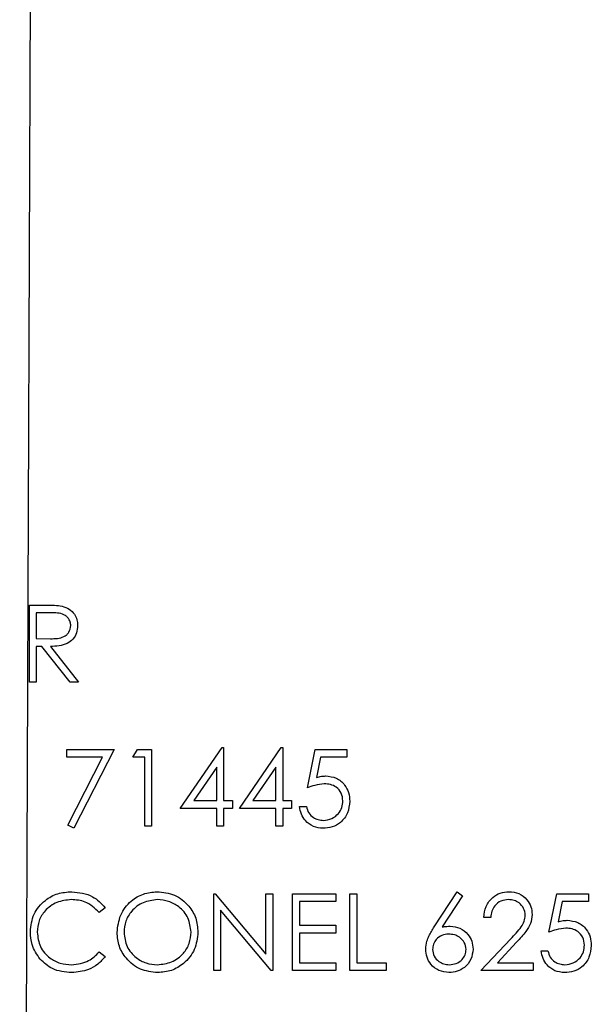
# Model space of a CAD drawing. Header units: inches. Extents: x 220 to 877, y 4 to 174.
# Tile 537 of 656: x 561.931 to 562.823, y 151.784 to 153.319. Entities that reach past the tile are written whole.
import ezdxf

# ---------------------------------------------------------------- set-up
doc = ezdxf.new("R2010")
doc.units = ezdxf.units.IN
doc.header["$LTSCALE"] = 0.5
doc.header["$MEASUREMENT"] = 0
doc.layers.add('DST-M-S', color=53, linetype='Continuous')
doc.layers.add('SID-M-S', color=105, linetype='Continuous')

msp = doc.modelspace()

# ---------------------------------------------------------------- linework, layer by layer
at = {"layer": 'DST-M-S', "linetype": 'Continuous', "lineweight": 25}
for p, q in [((561.94612, 152.40679), (561.97014, 152.40679)), ((561.94612, 152.28679), (561.94612, 152.40679)), ((561.95689, 152.39449), (561.95689, 152.35449)), ((561.97939, 152.39449), (561.95689, 152.39449)), ((561.95689, 152.35449), (561.97886, 152.35432)), ((561.95689, 152.34218), (561.95689, 152.28679)), ((561.96564, 152.34218), (561.95689, 152.34218)), ((562.00973, 152.28679), (561.96564, 152.34218)), ((561.97896, 152.34218), (562.02305, 152.28679)), ((561.95689, 152.28679), (561.94612, 152.28679)), ((562.02305, 152.28679), (562.00973, 152.28679)), ((562.00458, 152.18179), (562.07843, 152.18179)), ((562.00458, 152.16949), (562.00458, 152.18179)), ((562.07843, 152.18179), (562.01535, 152.05872)), ((562.10766, 152.16949), (562.1147, 152.18179)), ((562.1147, 152.18179), (562.13689, 152.18179)), ((562.13689, 152.18179), (562.13689, 152.06179)), ((562.18151, 152.08949), (562.24701, 152.18487)), ((562.24701, 152.18487), (562.2492, 152.18487)), ((562.2492, 152.18487), (562.2492, 152.10179)), ((562.27382, 152.08949), (562.33932, 152.18487)), ((562.33932, 152.18487), (562.34151, 152.18487)), ((562.34151, 152.18487), (562.34151, 152.10179)), ((562.37997, 152.12179), (562.39228, 152.18179)), ((562.39228, 152.18179), (562.44151, 152.18179)), ((562.44151, 152.18179), (562.44151, 152.16949)), ((562.06021, 152.16949), (562.00458, 152.16949)), ((562.00605, 152.06384), (562.06021, 152.16949)), ((562.12612, 152.16949), (562.10766, 152.16949)), ((562.12612, 152.06179), (562.12612, 152.16949)), ((562.40069, 152.16949), (562.39422, 152.13792)), ((562.44151, 152.16949), (562.40069, 152.16949)), ((562.23843, 152.15391), (562.20266, 152.10179)), ((562.23843, 152.10179), (562.23843, 152.15391)), ((562.33074, 152.15391), (562.29497, 152.10179)), ((562.33074, 152.10179), (562.33074, 152.15391)), ((562.20266, 152.10179), (562.23843, 152.10179)), ((562.2492, 152.10179), (562.26305, 152.10179)), ((562.26305, 152.10179), (562.26305, 152.08949)), ((562.29497, 152.10179), (562.33074, 152.10179)), ((562.34151, 152.10179), (562.35535, 152.10179)), ((562.35535, 152.10179), (562.35535, 152.08949)), ((562.23843, 152.08949), (562.18151, 152.08949)), ((562.23843, 152.06179), (562.23843, 152.08949)), ((562.2492, 152.08949), (562.2492, 152.06179)), ((562.26305, 152.08949), (562.2492, 152.08949)), ((562.33074, 152.08949), (562.27382, 152.08949)), ((562.33074, 152.06179), (562.33074, 152.08949)), ((562.34151, 152.08949), (562.34151, 152.06179)), ((562.35535, 152.08949), (562.34151, 152.08949)), ((562.36766, 152.09256), (562.37843, 152.09256)), ((562.01535, 152.05872), (562.00605, 152.06384)), ((562.13689, 152.06179), (562.12612, 152.06179)), ((562.2492, 152.06179), (562.23843, 152.06179)), ((562.34151, 152.06179), (562.33074, 152.06179)), ((562.578, 151.90511), (562.61382, 151.95987)), ((562.61382, 151.95987), (562.62211, 151.95336)), ((562.23382, 151.95679), (562.23608, 151.95679)), ((562.23382, 151.83679), (562.23382, 151.95679)), ((562.23608, 151.95679), (562.31535, 151.86235)), ((562.31535, 151.95679), (562.32612, 151.95679)), ((562.31535, 151.86235), (562.31535, 151.95679)), ((562.32612, 151.95679), (562.32612, 151.83679)), ((562.35689, 151.95679), (562.42458, 151.95679)), ((562.35689, 151.83679), (562.35689, 151.95679)), ((562.36766, 151.94449), (562.36766, 151.90756)), ((562.42458, 151.94449), (562.36766, 151.94449)), ((562.42458, 151.95679), (562.42458, 151.94449)), ((562.44612, 151.95679), (562.45689, 151.95679)), ((562.44612, 151.83679), (562.44612, 151.95679)), ((562.45689, 151.95679), (562.45689, 151.8491)), ((562.62211, 151.95336), (562.5904, 151.90487)), ((562.75689, 151.89679), (562.7692, 151.95679)), ((562.7692, 151.95679), (562.81843, 151.95679)), ((562.77761, 151.94449), (562.77115, 151.91292)), ((562.81843, 151.94449), (562.77761, 151.94449)), ((562.81843, 151.95679), (562.81843, 151.94449)), ((562.06458, 151.93477), (562.05516, 151.92756)), ((562.32367, 151.83679), (562.24458, 151.93102)), ((562.24458, 151.93102), (562.24458, 151.83679)), ((562.66612, 151.91987), (562.65535, 151.91987)), ((562.36766, 151.90756), (562.42458, 151.90756)), ((562.42458, 151.90756), (562.42458, 151.89526)), ((562.36766, 151.89526), (562.36766, 151.8491)), ((562.42458, 151.89526), (562.36766, 151.89526)), ((562.65074, 151.83679), (562.69728, 151.88646)), ((562.70646, 151.88114), (562.67644, 151.8491)), ((562.74458, 151.86756), (562.75535, 151.86756)), ((562.05516, 151.86602), (562.06458, 151.85889)), ((562.24458, 151.83679), (562.23382, 151.83679)), ((562.32612, 151.83679), (562.32367, 151.83679)), ((562.42458, 151.83679), (562.35689, 151.83679)), ((562.36766, 151.8491), (562.42458, 151.8491)), ((562.42458, 151.8491), (562.42458, 151.83679)), ((562.50305, 151.83679), (562.44612, 151.83679)), ((562.45689, 151.8491), (562.50305, 151.8491)), ((562.50305, 151.8491), (562.50305, 151.83679)), ((562.73228, 151.83679), (562.65074, 151.83679)), ((562.67644, 151.8491), (562.73228, 151.8491)), ((562.73228, 151.8491), (562.73228, 151.83679))]:
    msp.add_line(p, q, dxfattribs=at)
for points, knots in [([(561.97014, 152.40679), (561.97524, 152.40681), (561.98434, 152.40684), (561.99336, 152.40567), (561.99733, 152.40516)], [0, 0, 0, 0, 0.5602397, 1, 1, 1, 1]), ([(561.99733, 152.40516), (562.00109, 152.40391), (562.00862, 152.40141), (562.01654, 152.39333), (562.02091, 152.38402), (562.02131, 152.37781), (562.02151, 152.3747)], [0, 0, 0, 0, 0.2797971, 0.5594998, 0.7796265, 1, 1, 1, 1]), ([(562.01074, 152.37473), (562.01061, 152.37648), (562.01035, 152.38), (562.00796, 152.38479), (562.00459, 152.38885), (561.99569, 152.39472), (561.98663, 152.39459), (561.97939, 152.39449)], [0, 0, 0, 0, 0.1253074, 0.250617, 0.3759543, 0.5012806, 1, 1, 1, 1]), ([(561.97886, 152.35432), (561.98623, 152.35434), (561.99546, 152.35437), (562.00456, 152.36023), (562.00932, 152.36574), (562.01017, 152.37114), (562.01074, 152.37473)], [0, 0, 0, 0, 0.4998271, 0.6254978, 0.7512079, 1, 1, 1, 1]), ([(562.02151, 152.3747), (562.02119, 152.37091), (562.02056, 152.36332), (562.01463, 152.35324), (562.00111, 152.34316), (561.98809, 152.34258), (561.97896, 152.34218)], [0, 0, 0, 0, 0.18712025, 0.37397889, 0.56091118, 1, 1, 1, 1]), ([(562.40641, 152.12795), (562.40133, 152.12742), (562.39225, 152.12648), (562.38372, 152.12323), (562.37997, 152.12179)], [0, 0, 0, 0, 0.5594162, 1, 1, 1, 1]), ([(562.39422, 152.13792), (562.39682, 152.13864), (562.40145, 152.13991), (562.40625, 152.14015), (562.40836, 152.14026)], [0, 0, 0, 0, 0.5600642, 1, 1, 1, 1]), ([(562.43535, 152.10146), (562.43491, 152.10561), (562.43402, 152.11391), (562.42594, 152.12292), (562.41616, 152.12738), (562.40966, 152.12776), (562.40641, 152.12795)], [0, 0, 0, 0, 0.279539, 0.5586168, 0.7790473, 1, 1, 1, 1]), ([(562.40836, 152.14026), (562.4141, 152.13965), (562.42557, 152.13843), (562.43818, 152.12763), (562.44521, 152.11449), (562.44582, 152.1055), (562.44612, 152.101)], [0, 0, 0, 0, 0.2796881, 0.5590255, 0.7792916, 1, 1, 1, 1]), ([(562.44612, 152.101), (562.44542, 152.09478), (562.44402, 152.08233), (562.43324, 152.06786), (562.41898, 152.05983), (562.40918, 152.05909), (562.40427, 152.05872)], [0, 0, 0, 0, 0.2798641, 0.559271, 0.7794235, 1, 1, 1, 1]), ([(562.4049, 152.07102), (562.40939, 152.07155), (562.41839, 152.07261), (562.42841, 152.08081), (562.43451, 152.09085), (562.43507, 152.09792), (562.43535, 152.10146)], [0, 0, 0, 0, 0.279617, 0.5593571, 0.7795592, 1, 1, 1, 1]), ([(562.40427, 152.05872), (562.39913, 152.05924), (562.38884, 152.0603), (562.37721, 152.06948), (562.37002, 152.08068), (562.36845, 152.0886), (562.36766, 152.09256)], [0, 0, 0, 0, 0.2796245, 0.5590192, 0.7793803, 1, 1, 1, 1]), ([(562.37843, 152.09256), (562.37936, 152.08917), (562.38121, 152.0824), (562.38854, 152.07555), (562.39671, 152.07172), (562.40217, 152.07126), (562.4049, 152.07102)], [0, 0, 0, 0, 0.2800502, 0.5591657, 0.7795831, 1, 1, 1, 1]), ([(561.94766, 151.89749), (561.94876, 151.9069), (561.95095, 151.92571), (561.9687, 151.94631), (561.99007, 151.95823), (562.00484, 151.95932), (562.01223, 151.95987)], [0, 0, 0, 0, 0.2795119, 0.5590796, 0.7793739, 1, 1, 1, 1]), ([(562.01223, 151.95987), (562.02375, 151.9586), (562.04434, 151.95632), (562.05839, 151.94136), (562.06458, 151.93477)], [0, 0, 0, 0, 0.5595165, 1, 1, 1, 1]), ([(562.08305, 151.89627), (562.08415, 151.90552), (562.08637, 151.92404), (562.10279, 151.94513), (562.12353, 151.95769), (562.13808, 151.95915), (562.14535, 151.95987)], [0, 0, 0, 0, 0.279731, 0.5593268, 0.7796805, 1, 1, 1, 1]), ([(562.14535, 151.95987), (562.15476, 151.95888), (562.17356, 151.95691), (562.19459, 151.93988), (562.20735, 151.91898), (562.20858, 151.90422), (562.2092, 151.89684)], [0, 0, 0, 0, 0.2797673, 0.5593585, 0.7795711, 1, 1, 1, 1]), ([(562.65535, 151.91987), (562.65605, 151.9257), (562.65745, 151.93736), (562.66769, 151.95069), (562.68072, 151.95869), (562.6899, 151.95948), (562.69449, 151.95987)], [0, 0, 0, 0, 0.2800291, 0.5595146, 0.7796675, 1, 1, 1, 1]), ([(562.69449, 151.95987), (562.69984, 151.95937), (562.71053, 151.95837), (562.72241, 151.9486), (562.7296, 151.93674), (562.73036, 151.92838), (562.73074, 151.9242)], [0, 0, 0, 0, 0.2798903, 0.5592237, 0.7795824, 1, 1, 1, 1]), ([(562.01156, 151.94756), (562.00389, 151.94669), (561.98857, 151.94493), (561.9707, 151.93191), (561.96007, 151.91478), (561.95898, 151.90271), (561.95843, 151.89667)], [0, 0, 0, 0, 0.2798558, 0.5595188, 0.7796855, 1, 1, 1, 1]), ([(562.05516, 151.92756), (562.04821, 151.93403), (562.03577, 151.9456), (562.01897, 151.94696), (562.01156, 151.94756)], [0, 0, 0, 0, 0.5584265, 1, 1, 1, 1]), ([(562.14588, 151.94756), (562.13831, 151.94658), (562.12315, 151.94461), (562.10582, 151.93125), (562.09545, 151.91424), (562.09436, 151.90229), (562.09382, 151.89631)], [0, 0, 0, 0, 0.2796271, 0.5593495, 0.7796302, 1, 1, 1, 1]), ([(562.19843, 151.89687), (562.19751, 151.90448), (562.19567, 151.91972), (562.18106, 151.93624), (562.16377, 151.9458), (562.15184, 151.94698), (562.14588, 151.94756)], [0, 0, 0, 0, 0.279468, 0.5588703, 0.7795158, 1, 1, 1, 1]), ([(562.69394, 151.94756), (562.68984, 151.94714), (562.68165, 151.94631), (562.67239, 151.93883), (562.6674, 151.92943), (562.66655, 151.92306), (562.66612, 151.91987)], [0, 0, 0, 0, 0.2796987, 0.5588466, 0.7791762, 1, 1, 1, 1]), ([(562.71997, 151.92324), (562.71946, 151.92695), (562.71845, 151.93438), (562.71113, 151.94223), (562.70269, 151.9469), (562.69686, 151.94734), (562.69394, 151.94756)], [0, 0, 0, 0, 0.2791258, 0.5589784, 0.77935, 1, 1, 1, 1]), ([(562.69728, 151.88646), (562.70303, 151.89238), (562.71105, 151.90063), (562.719, 151.91344), (562.71965, 151.91997), (562.71997, 151.92324)], [0, 0, 0, 0, 0.5607172, 0.7805321, 1, 1, 1, 1]), ([(562.73074, 151.9242), (562.73025, 151.91944), (562.72928, 151.90991), (562.71968, 151.89552), (562.71148, 151.8866), (562.70646, 151.88114)], [0, 0, 0, 0, 0.2792879, 0.5591538, 1, 1, 1, 1]), ([(562.77115, 151.91292), (562.77374, 151.91364), (562.77838, 151.91491), (562.78317, 151.91515), (562.78528, 151.91526)], [0, 0, 0, 0, 0.5600642, 1, 1, 1, 1]), ([(562.78528, 151.91526), (562.79102, 151.91465), (562.80249, 151.91343), (562.81511, 151.90263), (562.82213, 151.88949), (562.82274, 151.8805), (562.82305, 151.876)], [0, 0, 0, 0, 0.2796881, 0.5590255, 0.7792916, 1, 1, 1, 1]), ([(561.96288, 151.8547), (561.95791, 151.86197), (561.94903, 151.87497), (561.94808, 151.8906), (561.94766, 151.89749)], [0, 0, 0, 0, 0.5590286, 1, 1, 1, 1]), ([(562.56458, 151.87026), (562.56501, 151.87455), (562.56571, 151.88162), (562.56952, 151.89077), (562.57348, 151.8981), (562.57649, 151.90277), (562.578, 151.90511)], [0, 0, 0, 0, 0.3393742, 0.5594856, 0.7797313, 1, 1, 1, 1]), ([(562.5904, 151.90487), (562.59271, 151.90523), (562.59683, 151.90588), (562.601, 151.90598), (562.60283, 151.90602)], [0, 0, 0, 0, 0.5599103, 1, 1, 1, 1]), ([(562.60283, 151.90602), (562.60809, 151.90542), (562.6186, 151.90422), (562.6303, 151.8946), (562.63739, 151.88286), (562.63808, 151.8746), (562.63843, 151.87047)], [0, 0, 0, 0, 0.2796384, 0.5593258, 0.7795267, 1, 1, 1, 1]), ([(562.78333, 151.90295), (562.77825, 151.90242), (562.76917, 151.90148), (562.76065, 151.89823), (562.75689, 151.89679)], [0, 0, 0, 0, 0.5594162, 1, 1, 1, 1]), ([(562.81228, 151.87646), (562.81183, 151.88061), (562.81095, 151.88891), (562.80286, 151.89792), (562.79308, 151.90238), (562.78659, 151.90276), (562.78333, 151.90295)], [0, 0, 0, 0, 0.279539, 0.5586168, 0.7790473, 1, 1, 1, 1]), ([(561.95843, 151.89667), (561.95935, 151.88891), (561.96118, 151.87339), (561.97621, 151.85666), (561.99404, 151.8473), (562.00621, 151.84645), (562.0123, 151.84602)], [0, 0, 0, 0, 0.2794342, 0.5589213, 0.7792831, 1, 1, 1, 1]), ([(562.14632, 151.83372), (562.13702, 151.83475), (562.11842, 151.8368), (562.09773, 151.85377), (562.08498, 151.87437), (562.08369, 151.88896), (562.08305, 151.89627)], [0, 0, 0, 0, 0.2796633, 0.5593539, 0.7796364, 1, 1, 1, 1]), ([(562.09382, 151.89631), (562.09473, 151.88875), (562.09657, 151.87362), (562.11107, 151.85731), (562.12807, 151.84749), (562.13995, 151.84651), (562.14588, 151.84602)], [0, 0, 0, 0, 0.279416, 0.5590765, 0.779478, 1, 1, 1, 1]), ([(562.14588, 151.84602), (562.1535, 151.84689), (562.16874, 151.84863), (562.18639, 151.86177), (562.19678, 151.87888), (562.19788, 151.89087), (562.19843, 151.89687)], [0, 0, 0, 0, 0.2798297, 0.559389, 0.7796538, 1, 1, 1, 1]), ([(562.2092, 151.89684), (562.20814, 151.88753), (562.20603, 151.86891), (562.18894, 151.84826), (562.16826, 151.83559), (562.15363, 151.83434), (562.14632, 151.83372)], [0, 0, 0, 0, 0.2796304, 0.5593429, 0.7795972, 1, 1, 1, 1]), ([(562.60057, 151.89372), (562.59691, 151.8934), (562.58961, 151.89278), (562.58123, 151.88646), (562.57614, 151.87841), (562.57562, 151.87268), (562.57535, 151.86982)], [0, 0, 0, 0, 0.2801275, 0.5595148, 0.7797192, 1, 1, 1, 1]), ([(562.62766, 151.86982), (562.62711, 151.87358), (562.626, 151.88112), (562.61812, 151.88871), (562.60944, 151.89309), (562.60353, 151.89351), (562.60057, 151.89372)], [0, 0, 0, 0, 0.2787544, 0.558605, 0.7791474, 1, 1, 1, 1]), ([(562.60093, 151.83372), (562.59556, 151.83436), (562.58483, 151.83565), (562.57271, 151.8454), (562.56584, 151.85762), (562.565, 151.86604), (562.56458, 151.87026)], [0, 0, 0, 0, 0.2796696, 0.5590848, 0.7795576, 1, 1, 1, 1]), ([(562.57535, 151.86982), (562.57587, 151.86614), (562.5769, 151.85876), (562.58439, 151.85114), (562.59282, 151.84668), (562.59861, 151.84624), (562.60151, 151.84602)], [0, 0, 0, 0, 0.279059, 0.5588204, 0.7793034, 1, 1, 1, 1]), ([(562.63843, 151.87047), (562.63781, 151.86498), (562.63657, 151.854), (562.62633, 151.84183), (562.61383, 151.83493), (562.60523, 151.83412), (562.60093, 151.83372)], [0, 0, 0, 0, 0.2796308, 0.5589603, 0.7794783, 1, 1, 1, 1]), ([(562.60151, 151.84602), (562.60519, 151.84639), (562.61256, 151.84713), (562.62111, 151.85328), (562.62675, 151.86113), (562.62736, 151.86693), (562.62766, 151.86982)], [0, 0, 0, 0, 0.280018, 0.5598526, 0.7799871, 1, 1, 1, 1]), ([(562.7812, 151.83372), (562.77605, 151.83424), (562.76577, 151.8353), (562.75414, 151.84448), (562.74694, 151.85568), (562.74537, 151.8636), (562.74458, 151.86756)], [0, 0, 0, 0, 0.2796245, 0.5590192, 0.7793803, 1, 1, 1, 1]), ([(562.75535, 151.86756), (562.75628, 151.86417), (562.75814, 151.8574), (562.76547, 151.85055), (562.77363, 151.84672), (562.77909, 151.84626), (562.78182, 151.84602)], [0, 0, 0, 0, 0.2800502, 0.5591657, 0.7795831, 1, 1, 1, 1]), ([(562.82305, 151.876), (562.82234, 151.86978), (562.82094, 151.85733), (562.81016, 151.84286), (562.7959, 151.83483), (562.7861, 151.83409), (562.7812, 151.83372)], [0, 0, 0, 0, 0.2798641, 0.559271, 0.7794235, 1, 1, 1, 1]), ([(562.78182, 151.84602), (562.78632, 151.84655), (562.79531, 151.84761), (562.80533, 151.85581), (562.81143, 151.86585), (562.81199, 151.87292), (562.81228, 151.87646)], [0, 0, 0, 0, 0.279617, 0.5593571, 0.7795592, 1, 1, 1, 1]), ([(562.01237, 151.83372), (562.00176, 151.83462), (561.9828, 151.83622), (561.96897, 151.84905), (561.96288, 151.8547)], [0, 0, 0, 0, 0.5598036, 1, 1, 1, 1]), ([(562.0123, 151.84602), (562.02158, 151.84716), (562.03819, 151.84918), (562.04996, 151.86087), (562.05516, 151.86602)], [0, 0, 0, 0, 0.5587722, 1, 1, 1, 1]), ([(562.06458, 151.85889), (562.06088, 151.85465), (562.05348, 151.84617), (562.03569, 151.83597), (562.02121, 151.83457), (562.01237, 151.83372)], [0, 0, 0, 0, 0.2804103, 0.5607951, 1, 1, 1, 1])]:
    msp.add_open_spline(points, degree=3, knots=knots, dxfattribs=at)
at = {"layer": 'SID-M-S'}
msp.add_line((561.96635, 158.12616), (561.93102, 149.20463), dxfattribs=at)

doc.saveas('drawing.dxf')
